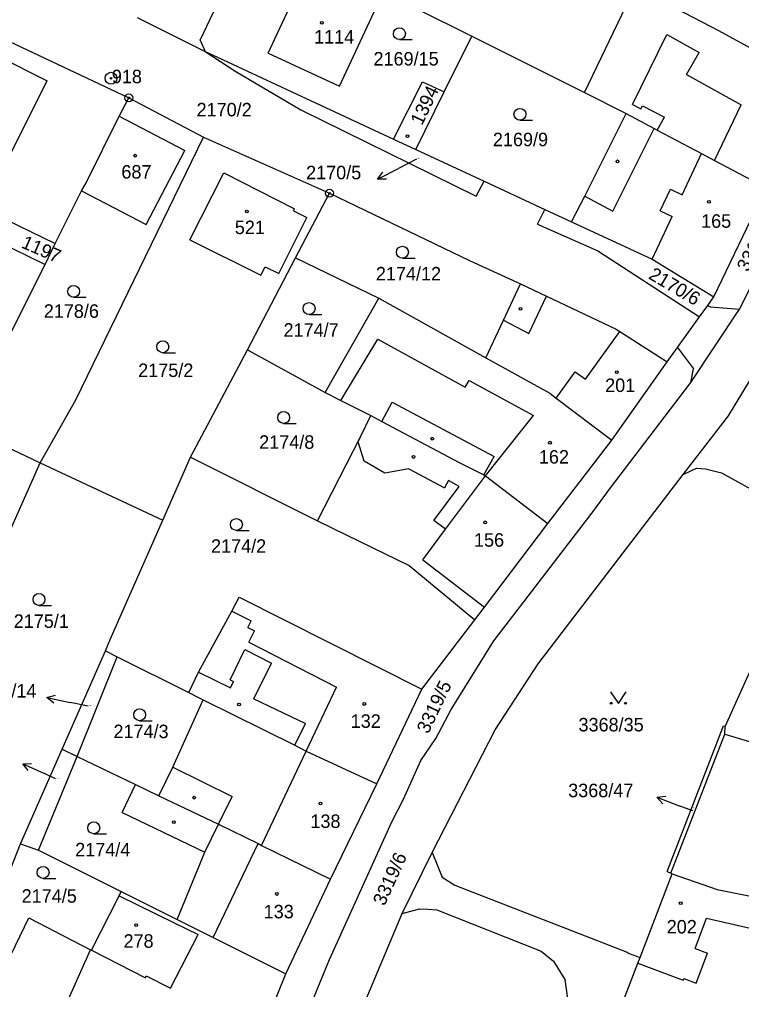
# Model space of a CAD drawing. Extents: x -763205 to -760228, y -1155311 to -1152844.
# Drawn here: x -762126.5 to -762035.4, y -1155049.6 to -1154927.3 of the extents above; entities that cross this region are included whole.
import ezdxf

# ---------------------------------------------------------------- set-up
doc = ezdxf.new("R2010")
doc.units = 0
for name, color, linetype in [('Vrstva 1', 7, 'Continuous'), ('Vrstva 16', 7, 'Continuous'), ('Vrstva 17', 7, 'Continuous'), ('Vrstva 18', 7, 'Continuous'), ('Vrstva 19', 7, 'Continuous'), ('Vrstva 24', 7, 'Continuous'), ('Vrstva 25', 7, 'Continuous'), ('Vrstva 4', 7, 'Continuous'), ('Vrstva 6', 7, 'Continuous')]:
    doc.layers.add(name, color=color, linetype=linetype)

msp = doc.modelspace()

# ---------------------------------------------------------------- linework, layer by layer
at = {"layer": 'Vrstva 1'}
for p, q in [((-762103.67, -1154929.89), (-762096.81, -1154915.53)), ((-762095.08, -1154931.54), (-762090.14, -1154920.92)), ((-762055.23, -1154936.51), (-762048.86, -1154923.2)), ((-762086.12, -1154935.71), (-762081.17, -1154925.07)), ((-762135.4, -1154926.42), (-762112.66, -1154937.17)), ((-762076.46, -1154925.89), (-762069.44, -1154929.4)), ((-762043.66, -1154925.91), (-762038.34, -1154928.69)), ((-762111.6, -1154927.02), (-762103.02, -1154931.31)), ((-762038.34, -1154928.69), (-762033.88, -1154931.12)), ((-762133.69, -1154929.65), (-762122.97, -1154935.02)), ((-762103.67, -1154929.89), (-762103.02, -1154931.31)), ((-762072.91, -1154936.41), (-762069.44, -1154929.4)), ((-762069.44, -1154929.4), (-762055.23, -1154936.51)), ((-762103.02, -1154931.31), (-762102.05, -1154931.77)), ((-762095.08, -1154931.54), (-762086.12, -1154935.71)), ((-762102.05, -1154931.77), (-762079.3, -1154942.36)), ((-762127.56, -1154944.22), (-762122.97, -1154935.02)), ((-762079.3, -1154942.36), (-762075.63, -1154935.14)), ((-762075.63, -1154935.14), (-762072.91, -1154936.41)), ((-762076.5, -1154943.66), (-762072.91, -1154936.41)), ((-762055.23, -1154936.51), (-762049.99, -1154939.13)), ((-762113.86, -1154939.47), (-762112.66, -1154937.17)), ((-762112.66, -1154937.17), (-762103.27, -1154942.14)), ((-762118.06, -1154947.86), (-762113.86, -1154939.47)), ((-762113.86, -1154939.47), (-762105.62, -1154943.81)), ((-762055.2, -1154949.56), (-762049.99, -1154939.13)), ((-762049.99, -1154939.13), (-762046.46, -1154941.01)), ((-762046.46, -1154941.01), (-762046.06, -1154941.22)), ((-762046.06, -1154941.22), (-762040.49, -1154944.17)), ((-762119.34, -1154975.24), (-762103.27, -1154942.14)), ((-762103.27, -1154942.14), (-762087.37, -1154949.19)), ((-762079.3, -1154942.36), (-762076.5, -1154943.66)), ((-762110.48, -1154953.11), (-762105.62, -1154943.81)), ((-762076.5, -1154943.66), (-762067.88, -1154947.66)), ((-762040.49, -1154944.17), (-762038.83, -1154945.05)), ((-762038.83, -1154945.05), (-762032.34, -1154948.5)), ((-762104.97, -1154955.08), (-762100.69, -1154946.62)), ((-762100.69, -1154946.62), (-762091.76, -1154951.14)), ((-762067.88, -1154947.66), (-762060.21, -1154951.22)), ((-762121.95, -1154955.51), (-762118.63, -1154948.87)), ((-762118.63, -1154948.87), (-762118.06, -1154947.86)), ((-762118.63, -1154948.87), (-762110.48, -1154953.11)), ((-762038.91, -1154962.25), (-762032.34, -1154948.5)), ((-762091.64, -1154957.34), (-762087.37, -1154949.19)), ((-762087.37, -1154949.19), (-762069.64, -1154957.7)), ((-762056.85, -1154952.78), (-762055.2, -1154949.56)), ((-762091.9, -1154951.41), (-762091.76, -1154951.14)), ((-762060.21, -1154951.22), (-762056.85, -1154952.78)), ((-762128.27, -1154952.44), (-762121.95, -1154955.51)), ((-762093.77, -1154959.32), (-762090.24, -1154952.25)), ((-762091.9, -1154951.41), (-762090.24, -1154952.25)), ((-762056.85, -1154952.78), (-762046.71, -1154957.5)), ((-762129.55, -1154955.06), (-762123.19, -1154958.16)), ((-762123.19, -1154958.16), (-762121.95, -1154955.51)), ((-762104.97, -1154955.08), (-762096.01, -1154959.53)), ((-762097.7, -1154968.91), (-762091.64, -1154957.34)), ((-762091.64, -1154957.34), (-762081.17, -1154962.43)), ((-762128.19, -1154968.11), (-762123.19, -1154958.16)), ((-762096.01, -1154959.53), (-762095.47, -1154958.46)), ((-762095.47, -1154958.46), (-762093.77, -1154959.32)), ((-762069.64, -1154957.7), (-762063.29, -1154960.6)), ((-762046.71, -1154957.5), (-762038.91, -1154962.25)), ((-762065.44, -1154965.18), (-762063.29, -1154960.6)), ((-762063.29, -1154960.6), (-762060.02, -1154962.16)), ((-762060.02, -1154962.16), (-762051.23, -1154966.34)), ((-762039.7, -1154963.34), (-762038.91, -1154962.25)), ((-762037.09, -1154977.24), (-762027.64, -1154961.63)), ((-762087.93, -1154974.29), (-762081.17, -1154962.43)), ((-762081.17, -1154962.43), (-762067.66, -1154969.92)), ((-762040.72, -1154964.76), (-762039.7, -1154963.34)), ((-762043.52, -1154968.64), (-762040.72, -1154964.76)), ((-762067.66, -1154969.92), (-762065.44, -1154965.18)), ((-762051.23, -1154966.34), (-762050.79, -1154966.62)), ((-762050.79, -1154966.62), (-762044.81, -1154970.43)), ((-762104.89, -1154982.45), (-762097.7, -1154968.91)), ((-762097.7, -1154968.91), (-762087.93, -1154974.29)), ((-762044.81, -1154970.43), (-762043.52, -1154968.64)), ((-762043.52, -1154968.64), (-762041.49, -1154971.33)), ((-762067.66, -1154969.92), (-762059.59, -1154974.39)), ((-762051.79, -1154980.3), (-762044.81, -1154970.43)), ((-762041.84, -1154973.04), (-762041.49, -1154971.33)), ((-762052.07, -1154986.5), (-762041.84, -1154973.04)), ((-762087.93, -1154974.29), (-762085.93, -1154975.31)), ((-762059.59, -1154974.39), (-762058.78, -1154975.01)), ((-762123.82, -1154983.16), (-762119.34, -1154975.24)), ((-762085.93, -1154975.31), (-762082.15, -1154977.22)), ((-762058.78, -1154975.01), (-762051.79, -1154980.3)), ((-762083.45, -1154979.91), (-762082.15, -1154977.22)), ((-762082.15, -1154977.22), (-762080.76, -1154977.95)), ((-762080.76, -1154977.95), (-762071.02, -1154983.12)), ((-762042.79, -1154984.65), (-762037.09, -1154977.24)), ((-762133.47, -1154978.63), (-762123.82, -1154983.16)), ((-762088.88, -1154990.48), (-762083.45, -1154979.91)), ((-762059.85, -1154990.83), (-762051.79, -1154980.3)), ((-762108.39, -1154990.39), (-762104.89, -1154982.45)), ((-762104.89, -1154982.45), (-762088.88, -1154990.48)), ((-762071.02, -1154983.12), (-762067.93, -1154984.66)), ((-762131.62, -1155000.68), (-762123.82, -1154983.16)), ((-762123.82, -1154983.16), (-762108.39, -1154990.39)), ((-762042.79, -1154984.65), (-762041.11, -1154983.84)), ((-762041.11, -1154983.84), (-762039.96, -1154983.93)), ((-762039.96, -1154983.93), (-762037.95, -1154984.44)), ((-762067.93, -1154984.66), (-762067.72, -1154984.82)), ((-762067.72, -1154984.82), (-762059.85, -1154990.83)), ((-762061.07, -1155008.49), (-762042.79, -1154984.65)), ((-762037.95, -1154984.44), (-762027.35, -1154990.25)), ((-762054.02, -1154989.14), (-762052.07, -1154986.5)), ((-762064.69, -1155003.05), (-762054.02, -1154989.14)), ((-762115.01, -1155005.42), (-762108.39, -1154990.39)), ((-762088.88, -1154990.48), (-762085.26, -1154992.25)), ((-762067.83, -1155001.35), (-762059.85, -1154990.83)), ((-762037.48, -1155016.39), (-762026.08, -1154990.94)), ((-762085.26, -1154992.25), (-762077.34, -1154996.11)), ((-762077.34, -1154996.11), (-762069.06, -1155002.95)), ((-762099.68, -1155001.85), (-762098.75, -1155000.1)), ((-762098.75, -1155000.1), (-762075.72, -1155011.69)), ((-762069.06, -1155002.95), (-762067.83, -1155001.35)), ((-762103.89, -1155009.57), (-762099.68, -1155001.85)), ((-762075.72, -1155011.69), (-762069.06, -1155002.95)), ((-762066.66, -1155005.6), (-762064.69, -1155003.05)), ((-762115.62, -1155006.87), (-762115.01, -1155005.42)), ((-762072.02, -1155014.26), (-762066.66, -1155005.6)), ((-762121.06, -1155019.26), (-762115.62, -1155006.87)), ((-762115.62, -1155006.87), (-762114.14, -1155007.6)), ((-762119.16, -1155020.17), (-762114.14, -1155007.6)), ((-762114.14, -1155007.6), (-762105.11, -1155012.12)), ((-762066.48, -1155016.81), (-762061.07, -1155008.49)), ((-762105.11, -1155012.12), (-762103.89, -1155009.57)), ((-762105.11, -1155012.12), (-762104.05, -1155012.65)), ((-762081.41, -1155023.64), (-762075.72, -1155011.69)), ((-762107.1, -1155021.53), (-762103.3, -1155013.02)), ((-762104.05, -1155012.65), (-762103.3, -1155013.02)), ((-762103.3, -1155013.02), (-762091.72, -1155018.76)), ((-762073.98, -1155017.91), (-762072.02, -1155014.26)), ((-762074.42, -1155032.3), (-762066.48, -1155016.81)), ((-762037.52, -1155017.38), (-762037.48, -1155016.39)), ((-762075.84, -1155020.7), (-762073.98, -1155017.91)), ((-762044.35, -1155034.88), (-762037.52, -1155017.38)), ((-762037.52, -1155017.38), (-762022.02, -1155021.99)), ((-762126.31, -1155031.21), (-762121.06, -1155019.26)), ((-762121.06, -1155019.26), (-762119.16, -1155020.17)), ((-762091.72, -1155018.76), (-762090.31, -1155019.52)), ((-762090.31, -1155019.52), (-762081.41, -1155023.64)), ((-762124.03, -1155032), (-762119.16, -1155020.17)), ((-762119.16, -1155020.17), (-762111.84, -1155023.72)), ((-762078.05, -1155025.54), (-762075.84, -1155020.7)), ((-762108.88, -1155025.15), (-762107.1, -1155021.53)), ((-762113.52, -1155027.23), (-762111.84, -1155023.72)), ((-762111.84, -1155023.72), (-762108.88, -1155025.15)), ((-762087.24, -1155035.64), (-762081.41, -1155023.64)), ((-762108.88, -1155025.15), (-762101.36, -1155028.71)), ((-762079.51, -1155028.4), (-762078.05, -1155025.54)), ((-762113.52, -1155027.23), (-762103.08, -1155032.22)), ((-762101.36, -1155028.71), (-762096.36, -1155031.16)), ((-762087.37, -1155045.77), (-762079.51, -1155028.4)), ((-762133.93, -1155050.38), (-762126.31, -1155031.21)), ((-762126.31, -1155031.21), (-762124.03, -1155032)), ((-762124.03, -1155032), (-762113.61, -1155037.21)), ((-762096.36, -1155031.16), (-762095.92, -1155031.38)), ((-762095.92, -1155031.38), (-762087.24, -1155035.64)), ((-762106.55, -1155040.74), (-762103.08, -1155032.22)), ((-762078.19, -1155039.98), (-762074.42, -1155032.3)), ((-762074.42, -1155032.3), (-762073.15, -1155035.38)), ((-762092.87, -1155047.59), (-762087.24, -1155035.64)), ((-762073.15, -1155035.38), (-762071.55, -1155036.42)), ((-762048.23, -1155045.53), (-762044.16, -1155034.98)), ((-762044.35, -1155034.88), (-762044.16, -1155034.98)), ((-762044.16, -1155034.98), (-762038.49, -1155036.96)), ((-762071.55, -1155036.42), (-762049.83, -1155044.83)), ((-762117.38, -1155044.61), (-762113.89, -1155037.76)), ((-762113.89, -1155037.76), (-762113.61, -1155037.21)), ((-762113.89, -1155037.76), (-762106.95, -1155041.13)), ((-762113.61, -1155037.21), (-762106.55, -1155040.74)), ((-762038.49, -1155036.96), (-762031.98, -1155038.26)), ((-762130.69, -1155051.69), (-762125.27, -1155040.5)), ((-762125.27, -1155040.5), (-762117.51, -1155044.57)), ((-762084.71, -1155055.42), (-762078.19, -1155039.98)), ((-762078.19, -1155039.98), (-762076.03, -1155039.38)), ((-762076.03, -1155039.38), (-762074.98, -1155039.44)), ((-762074.98, -1155039.44), (-762073.86, -1155039.51)), ((-762073.86, -1155039.51), (-762060.69, -1155044.71)), ((-762106.95, -1155041.13), (-762103.93, -1155042.6)), ((-762106.55, -1155040.74), (-762102.05, -1155043)), ((-762107.39, -1155049.38), (-762103.93, -1155042.6)), ((-762102.05, -1155043), (-762092.87, -1155047.59)), ((-762117.51, -1155044.57), (-762117.38, -1155044.61)), ((-762117.38, -1155044.61), (-762110.54, -1155048.09)), ((-762060.69, -1155044.71), (-762059.15, -1155045.98)), ((-762049.83, -1155044.83), (-762049.6, -1155045)), ((-762049.6, -1155045), (-762048.23, -1155045.53)), ((-762088.84, -1155049.32), (-762087.37, -1155045.77)), ((-762059.15, -1155045.98), (-762057.69, -1155048.31)), ((-762050.97, -1155052.61), (-762048.5, -1155046.22)), ((-762048.5, -1155046.22), (-762048.23, -1155045.53)), ((-762110.54, -1155048.09), (-762110.46, -1155047.82)), ((-762110.46, -1155047.82), (-762107.39, -1155049.38)), ((-762098.05, -1155060.37), (-762092.87, -1155047.59)), ((-762057.69, -1155048.31), (-762057.35, -1155050.71)), ((-762092.75, -1155059.2), (-762088.84, -1155049.32))]:
    msp.add_line(p, q, dxfattribs=at)
at = {"layer": 'Vrstva 16'}
for p, q in [((-762076.41, -1154944.88), (-762078.66, -1154946.05)), ((-762081.322, -1154947.433), (-762078.66, -1154946.05)), ((-762122.99, -1155012.762), (-762120.05, -1155013.36)), ((-762117.79, -1155013.82), (-762120.05, -1155013.36)), ((-762126.04, -1155021.095), (-762123.31, -1155022.34)), ((-762121.9, -1155022.98), (-762123.31, -1155022.34)), ((-762046.103, -1155025.31), (-762043.3, -1155026.38)), ((-762041.59, -1155027.03), (-762043.3, -1155026.38))]:
    msp.add_line(p, q, dxfattribs=at)
for points in [[(-762080.204, -1154947.416), (-762081.322, -1154947.433), (-762080.665, -1154946.528)], [(-762122.11, -1155013.451), (-762122.99, -1155012.762), (-762121.91, -1155012.471)], [(-762125.337, -1155021.965), (-762126.04, -1155021.095), (-762124.922, -1155021.055)], [(-762045.347, -1155026.134), (-762046.103, -1155025.31), (-762044.99, -1155025.199)]]:
    msp.add_lwpolyline(points, dxfattribs=at)
at = {"layer": 'Vrstva 24'}
for centre, radius in [((-762114.91, -1154934.69), 0.75), ((-762114.91, -1154934.69), 0.1), ((-762112.66, -1154937.17), 0.5), ((-762112.66, -1154937.17), 0.1), ((-762087.37, -1154949.19), 0.5), ((-762087.37, -1154949.19), 0.1)]:
    msp.add_circle(centre, radius, dxfattribs=at)
at = {"layer": 'Vrstva 25'}
for p, q in [((-762078.55, -1154929.83), (-762076.95, -1154929.83)), ((-762063.37, -1154939.99), (-762061.77, -1154939.99)), ((-762078.18, -1154957.37), (-762076.58, -1154957.37)), ((-762119.63, -1154962.3), (-762118.03, -1154962.3)), ((-762089.94, -1154964.47), (-762088.34, -1154964.47)), ((-762108.39, -1154969.29), (-762106.79, -1154969.29)), ((-762093.15, -1154978.2), (-762091.55, -1154978.2)), ((-762099.1, -1154991.69), (-762097.5, -1154991.69)), ((-762123.99, -1155001.14), (-762122.39, -1155001.14)), ((-762051.96, -1155012.02), (-762050.96, -1155013.52)), ((-762050.96, -1155013.52), (-762049.96, -1155012.02)), ((-762111.3, -1155015.67), (-762109.7, -1155015.67)), ((-762117.08, -1155029.92), (-762115.48, -1155029.92)), ((-762123.47, -1155035.54), (-762121.87, -1155035.54))]:
    msp.add_line(p, q, dxfattribs=at)
for centre, radius in [((-762088.33, -1154927.7), 0.175), ((-762078.55, -1154929.08), 0.75), ((-762063.37, -1154939.24), 0.75), ((-762077.54, -1154942), 0.175), ((-762111.86, -1154944.45), 0.175), ((-762051.08, -1154945.17), 0.175), ((-762039.54, -1154950.28), 0.175), ((-762097.79, -1154951.5), 0.175), ((-762078.18, -1154956.62), 0.75), ((-762119.63, -1154961.55), 0.75), ((-762089.94, -1154963.72), 0.75), ((-762063.29, -1154963.76), 0.175), ((-762108.39, -1154968.54), 0.75), ((-762051.14, -1154971.75), 0.175), ((-762093.15, -1154977.45), 0.75), ((-762074.41, -1154980.12), 0.175), ((-762059.58, -1154980.63), 0.175), ((-762076.78, -1154982.43), 0.175), ((-762099.1, -1154990.94), 0.75), ((-762067.76, -1154990.67), 0.175), ((-762123.99, -1155000.39), 0.75), ((-762098.77, -1155013.62), 0.175), ((-762082.98, -1155013.56), 0.175), ((-762051.86, -1155013.47), 0.112), ((-762050.06, -1155013.47), 0.112), ((-762111.3, -1155014.92), 0.75), ((-762104.43, -1155025.37), 0.175), ((-762088.51, -1155026.12), 0.175), ((-762107, -1155028.45), 0.175), ((-762117.08, -1155029.17), 0.75), ((-762123.47, -1155034.79), 0.75), ((-762094.01, -1155037.51), 0.175), ((-762043.1, -1155038.66), 0.175), ((-762111.75, -1155041.45), 0.175)]:
    msp.add_circle(centre, radius, dxfattribs=at)
at = {"layer": 'Vrstva 4'}
for p, q in [((-762049.16, -1154938.01), (-762044.83, -1154929.18)), ((-762044.83, -1154929.18), (-762040.79, -1154931.43)), ((-762042.38, -1154934.24), (-762040.79, -1154931.43)), ((-762042.38, -1154934.24), (-762035.46, -1154938.04)), ((-762049.16, -1154938.01), (-762048.12, -1154938.55)), ((-762048.12, -1154938.55), (-762047.91, -1154938.15)), ((-762047.91, -1154938.15), (-762045.14, -1154939.59)), ((-762038.83, -1154945.05), (-762035.46, -1154938.04)), ((-762046.06, -1154941.22), (-762045.14, -1154939.59)), ((-762051.65, -1154951.43), (-762046.46, -1154941.01)), ((-762042.92, -1154949.38), (-762040.49, -1154944.17)), ((-762045.67, -1154951.41), (-762044.4, -1154948.69)), ((-762044.4, -1154948.69), (-762042.92, -1154949.38)), ((-762055.2, -1154949.56), (-762051.65, -1154951.43)), ((-762046.71, -1154957.5), (-762044.19, -1154952.1)), ((-762045.67, -1154951.41), (-762044.19, -1154952.1)), ((-762062.25, -1154966.85), (-762060.02, -1154962.16)), ((-762039.7, -1154963.34), (-762039.36, -1154963.52)), ((-762039.36, -1154963.52), (-762035.71, -1154963.79)), ((-762065.44, -1154965.18), (-762062.25, -1154966.85)), ((-762055.1, -1154972.63), (-762050.79, -1154966.62)), ((-762085.93, -1154975.31), (-762081.29, -1154967.6)), ((-762081.29, -1154967.6), (-762070.27, -1154973.62)), ((-762058.78, -1154975.01), (-762056.4, -1154971.7)), ((-762056.4, -1154971.7), (-762055.1, -1154972.63)), ((-762070.27, -1154973.62), (-762069.75, -1154972.78)), ((-762069.75, -1154972.78), (-762061.66, -1154977.2)), ((-762080.76, -1154977.95), (-762079.47, -1154975.53)), ((-762079.47, -1154975.53), (-762066.61, -1154982.37)), ((-762067.72, -1154984.82), (-762061.66, -1154977.2)), ((-762083.75, -1154980.53), (-762083.45, -1154979.91)), ((-762082.99, -1154982.97), (-762083.75, -1154980.53)), ((-762080.38, -1154984.47), (-762082.99, -1154982.97)), ((-762067.93, -1154984.66), (-762066.61, -1154982.37)), ((-762077.38, -1154983.91), (-762080.38, -1154984.47)), ((-762077.38, -1154983.91), (-762072.86, -1154986.31)), ((-762072.38, -1154985.41), (-762072.86, -1154986.31)), ((-762072.74, -1154991.54), (-762067.72, -1154984.82)), ((-762071.01, -1154986.14), (-762072.38, -1154985.41)), ((-762074.21, -1154990.44), (-762071.01, -1154986.14)), ((-762072.74, -1154991.54), (-762074.21, -1154990.44)), ((-762075.62, -1154995.39), (-762072.74, -1154991.54)), ((-762075.62, -1154995.39), (-762067.83, -1155001.35)), ((-762099.68, -1155001.85), (-762097.24, -1155003.08)), ((-762097.67, -1155003.92), (-762097.24, -1155003.08)), ((-762097.67, -1155003.92), (-762096.81, -1155004.36)), ((-762097.54, -1155005.77), (-762096.81, -1155004.36)), ((-762097.54, -1155005.77), (-762086.49, -1155011.45)), ((-762099.9, -1155010.52), (-762098.02, -1155006.7)), ((-762098.02, -1155006.7), (-762094.68, -1155008.42)), ((-762096.9, -1155012.92), (-762094.68, -1155008.42)), ((-762103.89, -1155009.57), (-762099.84, -1155011.51)), ((-762099.9, -1155010.52), (-762099.46, -1155010.74)), ((-762099.84, -1155011.51), (-762099.46, -1155010.74)), ((-762090.31, -1155019.52), (-762086.49, -1155011.45)), ((-762096.9, -1155012.92), (-762090.41, -1155016.04)), ((-762091.72, -1155018.76), (-762090.41, -1155016.04)), ((-762095.92, -1155031.38), (-762090.31, -1155019.52)), ((-762107.1, -1155021.53), (-762099.65, -1155025.21)), ((-762101.36, -1155028.71), (-762099.65, -1155025.21)), ((-762103.08, -1155032.22), (-762101.36, -1155028.71)), ((-762102.05, -1155043), (-762096.36, -1155031.16)), ((-762041.28, -1155044.39), (-762039.84, -1155040.55)), ((-762039.84, -1155040.55), (-762032.88, -1155042.17)), ((-762122.62, -1155055.99), (-762117.51, -1155044.57)), ((-762041.28, -1155044.39), (-762039.73, -1155044.97)), ((-762041.15, -1155048.74), (-762039.73, -1155044.97)), ((-762048.5, -1155046.22), (-762042.78, -1155048.39)), ((-762042.78, -1155048.39), (-762042.69, -1155048.16)), ((-762042.69, -1155048.16), (-762041.15, -1155048.74))]:
    msp.add_line(p, q, dxfattribs=at)
at = {"layer": 'Vrstva 6'}
for p, q in [((-762103.02, -1154931.31), (-762099.19, -1154933.84)), ((-762099.19, -1154933.84), (-762090.97, -1154938.68)), ((-762035.71, -1154963.79), (-762020.47, -1154933.5)), ((-762090.97, -1154938.68), (-762068.9, -1154949.54)), ((-762068.9, -1154949.54), (-762067.88, -1154947.66)), ((-762061.14, -1154953.09), (-762060.21, -1154951.22)), ((-762061.14, -1154953.09), (-762053.55, -1154956.45)), ((-762053.55, -1154956.45), (-762040.72, -1154964.76)), ((-762041.84, -1154973.04), (-762035.71, -1154963.79)), ((-762044.82, -1155034.67), (-762037.7, -1155016.33)), ((-762037.7, -1155016.33), (-762037.48, -1155016.39)), ((-762044.82, -1155034.67), (-762044.35, -1155034.88))]:
    msp.add_line(p, q, dxfattribs=at)

# ---------------------------------------------------------------- texts
at = {"layer": 'Vrstva 16'}
for s, p in [('2170/5', (-762090.321, -1154947.43)), ('2174/14', (-762132.526, -1155012.76)), ('3368/47', (-762057.283, -1155025.31))]:
    msp.add_text(s, height=1.7, dxfattribs=at).set_placement(p)
at = {"layer": 'Vrstva 17'}
msp.add_text('918', height=1.7, dxfattribs=at).set_placement((-762114.803, -1154935.32))
at = {"layer": 'Vrstva 18'}
for s, height, p in [('2169/15', 1.7, (-762081.823, -1154933.09)), ('2170/2', 1.7, (-762104.123, -1154939.5)), ('2169/9', 1.7, (-762066.773, -1154943.26)), ('2170/5', 0.1, (-762076.396, -1154944.88)), ('2174/12', 1.7, (-762081.523, -1154960.18)), ('2178/6', 1.7, (-762123.383, -1154964.89)), ('2174/7', 1.7, (-762093.163, -1154967.27)), ('2175/2', 1.7, (-762111.483, -1154972.35)), ('2174/8', 1.7, (-762096.233, -1154981.4)), ('2174/2', 1.7, (-762102.303, -1154994.51)), ('2175/1', 1.7, (-762127.173, -1155003.97)), ('2174/14', 0.1, (-762117.776, -1155013.82)), ('2174/3', 1.7, (-762114.603, -1155017.87)), ('3368/35', 1.7, (-762055.983, -1155017.02)), ('2174/13', 0.1, (-762121.886, -1155022.98)), ('2174/4', 1.7, (-762119.423, -1155032.77)), ('2174/5', 1.7, (-762126.173, -1155038.61))]:
    msp.add_text(s, height=height, dxfattribs=at).set_placement(p)
for s, height, rotation, p in [('3319/12', 1.7, 62.96806, (-762034.612, -1154959.199)), ('2170/6', 1.7, 329.45073, (-762047.276, -1154959.881)), ('3319/5', 1.7, 64.34316, (-762074.927, -1155017.416)), ('3368/47', 0.1, 65.71826, (-762041.584, -1155027.017)), ('3319/6', 1.7, 65.66096, (-762080.432, -1155039.104))]:
    msp.add_text(s, height=height, rotation=rotation, dxfattribs=at).set_placement(p)
at = {"layer": 'Vrstva 19'}
for s, p in [('1114', (-762089.317, -1154930.33)), ('687', (-762113.603, -1154947.34)), ('165', (-762040.527, -1154953.54)), ('521', (-762099.303, -1154954.34)), ('201', (-762052.623, -1154974.24)), ('162', (-762060.977, -1154983.26)), ('156', (-762069.157, -1154993.74)), ('132', (-762084.697, -1155016.57)), ('138', (-762089.777, -1155029.19)), ('133', (-762095.667, -1155040.58)), ('202', (-762044.863, -1155042.49)), ('278', (-762113.333, -1155044.29))]:
    msp.add_text(s, height=1.7, dxfattribs=at).set_placement(p)
for s, rotation, p in [('1394', 64.51505, (-762075.711, -1154940.736)), ('1197', 336.49811, (-762126.33, -1154955.997))]:
    msp.add_text(s, height=1.7, rotation=rotation, dxfattribs=at).set_placement(p)

doc.saveas('drawing.dxf')
